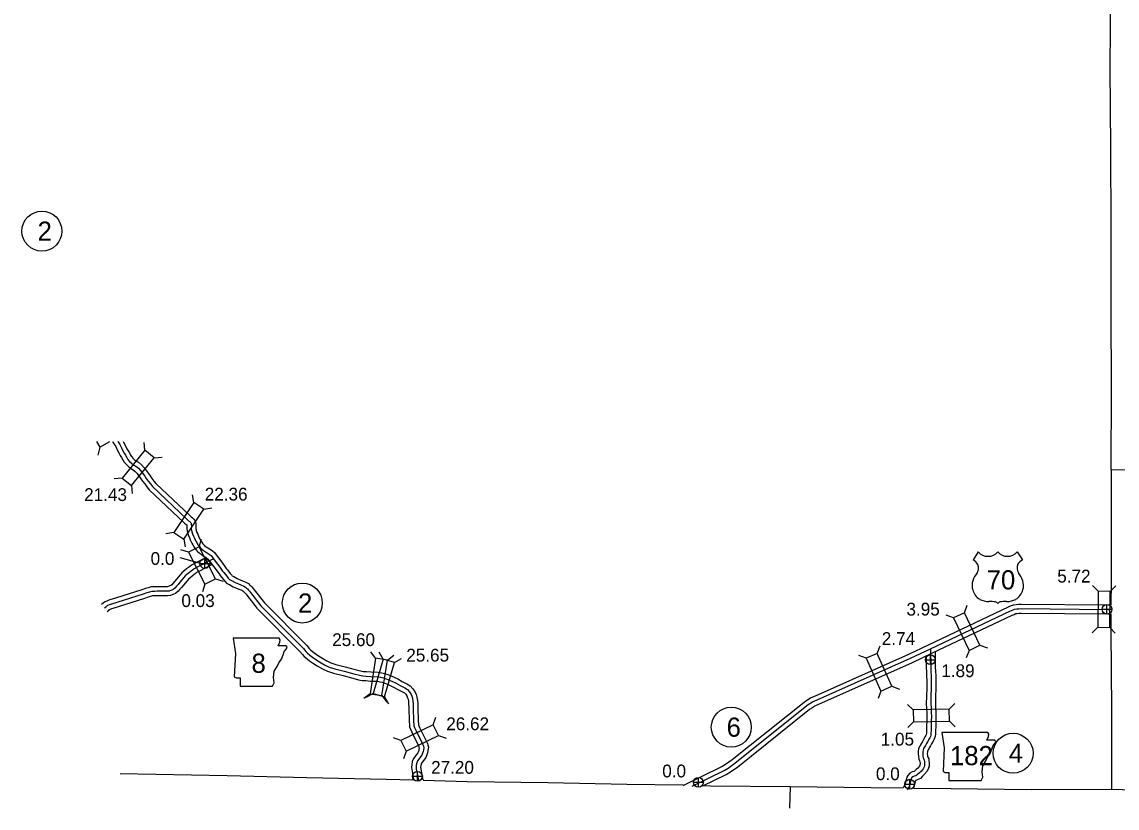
# Model space of a CAD drawing. Extents: x 31699 to 244310, y -8841 to 11474.
# Drawn here: x 91651 to 94063, y -7386 to -5655 of the extents above; entities that cross this region are included whole.
import ezdxf

# ---------------------------------------------------------------- set-up
doc = ezdxf.new("R2010")
doc.units = 0
for name, color, linetype in [('B_Logo', 7, 'Continuous'), ('G-ANNO-TEXT', 7, 'Continuous'), ('Level 21', 7, 'Continuous'), ('R_Border Notes', 7, 'Continuous'), ('R_Logo', 7, 'Continuous'), ('R_XS_EARTHWORK_STAGE1', 7, 'Continuous'), ('R_XS_EARTHWORK_STAGE2', 7, 'Continuous'), ('S_AREA_CALC', 7, 'Continuous'), ('S_WALL', 7, 'Continuous'), ('S_WALL_ANNOT', 7, 'Continuous')]:
    doc.layers.add(name, color=color, linetype=linetype)

msp = doc.modelspace()

# ---------------------------------------------------------------- linework, layer by layer
for p, q in [((93757, -6821.5), (93745.5, -6839.3)), ((93842.8, -6821.5), (93854.4, -6839.3))]:
    msp.add_line(p, q)
for centre, radius, start, end in [((93778.5, -6803.4), 28.1, 220.075, 319.6701), ((93821.4, -6803.4), 28.1, 220.3299, 319.925), ((93730.4, -6865.2), 30, 30.7809, 59.9883), ((93869.5, -6865.2), 30, 120.0117, 149.2191), ((93790.8, -6899.5), 47.9, 138.9565, 162.6913), ((93737, -6857.3), 20.6, 328.8105, 21.2108), ((93862.9, -6857.3), 20.6, 158.7892, 211.1895), ((93809.1, -6899.5), 47.9, 17.3087, 41.0435), ((93774.9, -6895.5), 31.7, 160.9576, 197.3819), ((93824.9, -6895.5), 31.7, 342.6181, 19.0424), ((93780.1, -6895.4), 36.7, 195.1074, 237.1312), ((93819.8, -6895.4), 36.7, 302.8688, 344.8926), ((93780.8, -6883.9), 47.1, 244.0771, 269.5779), ((93781.9, -7017.2), 86.2, 81.1942, 90.9539), ((93792.7, -6939.9), 8.26, 28.0342, 72.9864), ((93807.2, -6939.9), 8.26, 107.0136, 151.9658), ((93818, -7017.2), 86.2, 89.0461, 98.8058), ((93819.1, -6883.9), 47.1, 270.4221, 295.9229)]:
    msp.add_arc(centre, radius, start, end)
at = {"layer": 'B_Logo'}
for points in [[(91862.8, -6578.6), (91863.1, -6579.1), (91866.8, -6585.1), (91870.4, -6592.3), (91873.6, -6599.2), (91876.7, -6604.3), (91879.5, -6609), (91882.3, -6613.6), (91885, -6618.2), (91888.5, -6622.5), (91893, -6626.4), (91898, -6630.4), (91902.1, -6632.7), (91907.8, -6637.4), (91912.6, -6642.7), (91921.8, -6655.1), (91925.4, -6660.4), (91929.7, -6666.1), (91934.5, -6672.1), (91939.3, -6678), (92014.8, -6749.7), (92016.3, -6751.4), (92018.6, -6753.1), (92021, -6754.7), (92022.2, -6756), (92023, -6757.1), (92023.8, -6758.5), (92024.4, -6760.9), (92024.6, -6763.1), (92024.6, -6766.7), (92024.4, -6770.7), (92025.1, -6774.2), (92025.8, -6777.3), (92027.4, -6782.2), (92029.3, -6786.9), (92031.3, -6791.3), (92033, -6795.1), (92034.5, -6798), (92036.3, -6801.3), (92039, -6806.2), (92042.1, -6810.1), (92045.4, -6814), (92048.1, -6816.5), (92051.5, -6818.9), (92055.4, -6821.7), (92059.4, -6823.6), (92064.1, -6826.5), (92067.8, -6830), (92073.3, -6837.1)], [(92073.3, -6837.1), (92037.5, -6855.5), (92030.4, -6859.1), (92027.4, -6861.9), (92024.2, -6864.1), (92020.1, -6867.1), (92014.5, -6871.7), (92010.9, -6874.8), (92003.7, -6883.1), (91999.4, -6888.4), (91995.2, -6893.5), (91991.8, -6897.4), (91988.3, -6901.5), (91984.4, -6904.8), (91976, -6908.1), (91971.6, -6908.6), (91965.3, -6908.5), (91953.8, -6908.4), (91949.1, -6908.5), (91944.4, -6908.8), (91937.7, -6908.9), (91932.2, -6910.4), (91926.6, -6911.8), (91918.4, -6914.7), (91860.4, -6933.1)], [(92073.3, -6837.1), (92079.3, -6844.8), (92085, -6852.3), (92088.8, -6857.9), (92093.4, -6864.2), (92096.1, -6867.5), (92102.4, -6875.4), (92105.7, -6879.8), (92108.6, -6882.9), (92113.2, -6885), (92121.2, -6889.5), (92128, -6892.3), (92133.1, -6894.4), (92139.9, -6897.3), (92144, -6899.7), (92146, -6901.5), (92148, -6903.2), (92150.1, -6905.7), (92152.8, -6908.5), (92154.7, -6911.1), (92177.4, -6940.4)], [(91833, -6944.8), (91836.7, -6942)], [(91860.4, -6933.1), (91848.4, -6937.1), (91845.7, -6937.9), (91843.8, -6938.6), (91842, -6939.3), (91840.1, -6940), (91838.2, -6941.1), (91836.7, -6942)], [(92177.4, -6940.4), (92271.1, -7034.7), (92276.5, -7041), (92279.9, -7045), (92285.5, -7049.1), (92291.1, -7053.6), (92298.6, -7059), (92306.6, -7063.9), (92317.9, -7070.4), (92328, -7075.3), (92340.1, -7079.4), (92360.9, -7084.4), (92382.4, -7090.3), (92395, -7093.4), (92401.8, -7094.9), (92409.1, -7095.2), (92419.6, -7096.2), (92435, -7096.7), (92442, -7097.8), (92447.3, -7099.3), (92453.7, -7101.1), (92460.6, -7104.1), (92474.3, -7110.5), (92484, -7115.8), (92494.3, -7121.3), (92500.2, -7124.6), (92504.4, -7129.2), (92507.6, -7134.1), (92510.1, -7139.5), (92511.5, -7143.7), (92512.4, -7150.3), (92512.8, -7156.8), (92513, -7163.5), (92513.9, -7195.7), (92514.4, -7201.5), (92514.6, -7204.7), (92516, -7208.5), (92518.9, -7214.6), (92533.4, -7244.2), (92534.9, -7247.2), (92535.4, -7249.3), (92536.2, -7252.6), (92535.5, -7258.1), (92535, -7261.5), (92533.7, -7265), (92531.7, -7269.6), (92522.4, -7282.1), (92520.6, -7286.2), (92519.6, -7291.8), (92519.2, -7296), (92519.5, -7300.1), (92520.3, -7302.7), (92524.3, -7325.6)], [(93651.8, -7035.4), (93827.6, -6951.7), (93832, -6950), (93836.9, -6947.8), (93841.7, -6947.3), (93846.3, -6946.9), (93851.3, -6946.6), (94042.9, -6948.4), (94045.7, -6948.5), (94049.3, -6947.6), (94051.9, -6947)], [(93127.2, -7337.4), (93197.3, -7302.9), (93206.1, -7298.1), (93221.2, -7287), (93379.7, -7160.3), (93382.7, -7158.2), (93392.3, -7152.1), (93396.9, -7149.9), (93402.3, -7147.9), (93607.9, -7056), (93651.8, -7035.4)], [(93651.8, -7035.4), (93652.4, -7076.7), (93652.7, -7085.1), (93653.3, -7095.4), (93653.4, -7105.3), (93653.4, -7120.8), (93652.9, -7141.2), (93652.6, -7155.5), (93653, -7165.9), (93653.6, -7174.8), (93653.8, -7185.1), (93653.5, -7192.8), (93653.3, -7206.6), (93653.2, -7213.9), (93652.9, -7222.3), (93652.3, -7225.7), (93651.5, -7228.4), (93650.4, -7231), (93648.8, -7233.2), (93645.4, -7239.8), (93643, -7244), (93640.6, -7248.2), (93639.3, -7250.3), (93638.1, -7252.4), (93636.6, -7254.9), (93635.4, -7257.9), (93634.9, -7261.8), (93634.8, -7266), (93635.1, -7271.2), (93635.7, -7275.2), (93636.8, -7277.9), (93638.2, -7280.4), (93638.4, -7283.2), (93638.9, -7286.6), (93638.7, -7288.6), (93638.6, -7291.1), (93638.7, -7292.3), (93638.1, -7295), (93636, -7299.3), (93631, -7305.3), (93627.3, -7308.6), (93623.5, -7312.3), (93619.2, -7314.7), (93615.6, -7315.5), (93612.7, -7317.3), (93610.3, -7319.7), (93609.2, -7322), (93608.6, -7324), (93608.1, -7326.3), (93607.6, -7328.3), (93606.7, -7331.3), (93605.8, -7334.7), (93604.5, -7337.9), (93603.5, -7340.6), (93601.9, -7343.8), (93600.8, -7345.5)]]:
    msp.add_lwpolyline(points, dxfattribs=at)
at = {"layer": 'G-ANNO-TEXT'}
for points in [[(92116.3, -7011.5), (92121.4, -7045.4), (92119.1, -7096.7), (92123.6, -7099.5), (92132.1, -7099.5), (92132.1, -7117.5), (92203.2, -7117.5), (92206.5, -7110.2), (92205.4, -7098.4), (92207.1, -7084.8), (92213.3, -7074.1), (92217.3, -7066.2), (92222.9, -7057.8), (92226.3, -7048.7), (92229.1, -7041.4), (92234.2, -7035.2), (92235.3, -7031.3), (92233, -7028.4), (92215.6, -7028.4), (92219.5, -7020.6), (92220.1, -7015.5), (92217.7, -7011.6)], [(93676.6, -7219.4), (93681.6, -7253.2), (93679.4, -7304.5), (93683.9, -7307.4), (93692.3, -7307.4), (93692.3, -7325.4), (93763.4, -7325.4), (93766.8, -7318.1), (93765.7, -7306.2), (93767.4, -7292.7), (93773.6, -7282), (93777.5, -7274.1), (93783.1, -7265.6), (93786.5, -7256.6), (93789.3, -7249.3), (93794.4, -7243.1), (93795.5, -7239.1), (93793.3, -7236.3), (93775.8, -7236.3), (93779.8, -7228.4), (93780.3, -7223.3), (93778, -7219.4)]]:
    msp.add_lwpolyline(points, close=True, dxfattribs=at)
at = {"layer": 'Level 21'}
for p, q in [((92043.4, -6847.4), (92065, -6847.4)), ((92054.2, -6858.2), (92054.2, -6836.6)), ((94040.3, -6959.1), (94040.3, -6937.4)), ((94029.4, -6948.2), (94051.1, -6948.2)), ((93640.7, -7059.3), (93662.4, -7059.3)), ((93651.6, -7070.1), (93651.6, -7048.4)), ((92522.3, -7326.8), (92522.3, -7305.1)), ((92511.5, -7316), (92533.1, -7316)), ((93130, -7329.2), (93151.7, -7329.2)), ((93140.9, -7340), (93140.9, -7318.3)), ((93606, -7344.3), (93606, -7322.6)), ((93595.2, -7333.4), (93616.8, -7333.4))]:
    msp.add_line(p, q, dxfattribs=at)
for centre in [(92054.2, -6847.4), (94040.3, -6948.2), (93651.6, -7059.3), (92522.3, -7316), (93140.9, -7329.2), (93606, -7333.4)]:
    msp.add_circle(centre, 10.8, dxfattribs=at)
at = {"layer": 'R_Border Notes'}
for centre in [(91695.5, -6115.3), (92268.8, -6934.4), (93213.2, -7207.7), (93833.7, -7265.2)]:
    msp.add_circle(centre, 44, dxfattribs=at)
at = {"layer": 'R_Logo'}
for points in [[(94252.8, -6642.6), (94227.9, -6642.5), (94049.5, -6641), (94050.3, -6464.6), (94049.5, -6285.2), (94049.3, -6108.6), (94049.1, -5932.9), (94047.1, -5755.3), (94048.9, -5581), (94045.9, -5405.3), (94045.7, -5395.1)], [(94049.5, -6641), (94049.6, -6691.7)], [(94049.6, -6691.7), (94049.4, -6815.6), (94049.5, -6912.6)], [(94049.6, -6936), (94049.5, -6912.6)], [(93614.5, -7341.9), (93697.4, -7343), (93873.8, -7345.4), (94050.8, -7344.6), (94050.8, -7169.2), (94049.8, -6996.4), (94049.8, -6994.2), (94049.6, -6958.7)], [(91867.6, -7310.1), (92103.3, -7314.1), (92278.4, -7318.8), (92453.3, -7322.3), (92513.6, -7324.1)], [(92535, -7324.7), (92631.5, -7327.5), (92809, -7329.4), (92983.6, -7333), (93107.6, -7335.1)], [(93150.9, -7336.3), (93167.7, -7337), (93343.1, -7338.8), (93520.1, -7340.6), (93591.3, -7341.6)], [(93343.1, -7338.8), (93341.6, -7386)], [(94050.8, -7344.6), (94121.4, -7346.6)]]:
    msp.add_lwpolyline(points, dxfattribs=at)
at = {"layer": 'R_XS_EARTHWORK_STAGE1'}
for p, q in [((91922.3, -6598), (91920.6, -6580.5)), ((91823.4, -6591.4), (91818.9, -6608.4)), ((91942.7, -6614.8), (91960.2, -6613.1)), ((91872, -6659.1), (91854.5, -6660.8)), ((91892.4, -6675.9), (91894.1, -6693.4)), ((92030.3, -6713.2), (92027, -6695.9)), ((92052.2, -6728), (92069.5, -6724.6)), ((91986, -6778.8), (91968.7, -6782.2)), ((92007.9, -6793.6), (92011.2, -6810.9)), ((92041.8, -6810.4), (92047.2, -6793.6)), ((92018.3, -6822.4), (92001.6, -6817)), ((92054.5, -6892.9), (92049.1, -6909.6)), ((92078, -6880.8), (92094.7, -6886.2)), ((94020.7, -6908.6), (94008.3, -6896.1)), ((94047.1, -6908.9), (94059.6, -6896.5)), ((93726.4, -6956), (93732.3, -6939.4)), ((93702.6, -6967.3), (93686, -6961.4)), ((94019.9, -6987.8), (94007.4, -7000.1)), ((94046.3, -6988.1), (94058.7, -7000.6)), ((93534.6, -7045.4), (93540.9, -7028.9)), ((93736.6, -7038.8), (93730.7, -7055.4)), ((93760.5, -7027.5), (93777, -7033.4)), ((92430.3, -7055.9), (92419.9, -7041.7)), ((92446.5, -7057.9), (92438, -7042.5)), ((92456.4, -7059.9), (92470.6, -7049.5)), ((92471.9, -7065.2), (92487.3, -7056.6)), ((93510.5, -7056.1), (93494.1, -7049.9)), ((92418.1, -7134.1), (92403.9, -7144.5)), ((92424.6, -7134), (92409.2, -7142.5)), ((93542.8, -7128.5), (93536.5, -7144.9)), ((93566.9, -7117.7), (93583.4, -7124)), ((92444.2, -7138.2), (92454.6, -7152.4)), ((92450, -7141.3), (92458.5, -7156.7)), ((93613.9, -7169.7), (93601.2, -7157.6)), ((93693.1, -7168.1), (93705.3, -7155.4)), ((92557.1, -7202.5), (92562.8, -7185.8)), ((93614.4, -7196.1), (93602.2, -7208.8)), ((93693.6, -7194.5), (93706.3, -7206.7)), ((92485.9, -7237.3), (92469.3, -7231.6)), ((92568.7, -7226.2), (92585.3, -7231.9)), ((92497.5, -7261), (92491.8, -7277.7))]:
    msp.add_line(p, q, dxfattribs=at)
msp.add_lwpolyline([(91816, -6578.6), (91823.4, -6591.4), (91845.4, -6578.6)], dxfattribs=at)
for points in [[(91892.4, -6675.9), (91942.7, -6614.8), (91922.3, -6598), (91872, -6659.1)], [(92007.9, -6793.6), (92052.2, -6728), (92030.3, -6713.2), (91986, -6778.8)], [(92078, -6880.8), (92041.8, -6810.4), (92018.3, -6822.4), (92054.5, -6892.9)], [(94020.7, -6908.6), (94019.9, -6987.8), (94046.3, -6988.1), (94047.1, -6908.9)], [(93760.5, -7027.5), (93726.4, -6956), (93702.6, -6967.3), (93736.6, -7038.8)], [(92444.2, -7138.2), (92456.4, -7059.9), (92430.3, -7055.9), (92418.1, -7134.1)], [(92446.5, -7057.9), (92424.6, -7134), (92450, -7141.3), (92471.9, -7065.2)], [(93566.9, -7117.7), (93534.6, -7045.4), (93510.5, -7056.1), (93542.8, -7128.5)], [(93693.1, -7168.1), (93613.9, -7169.7), (93614.4, -7196.1), (93693.6, -7194.5)], [(92557.1, -7202.5), (92485.9, -7237.3), (92497.5, -7261), (92568.7, -7226.2)]]:
    msp.add_lwpolyline(points, close=True, dxfattribs=at)
at = {"layer": 'R_XS_EARTHWORK_STAGE2'}
for points in [[(91850.7, -6578.6), (91851.6, -6579.9), (91854.7, -6584.5), (91858, -6589.9), (91861.4, -6596.7), (91864.8, -6603.9), (91868.1, -6609.5), (91871, -6614.2), (91873.7, -6618.7), (91876.7, -6624), (91881.4, -6629.5), (91886.6, -6634.1), (91892.4, -6638.7), (91896.5, -6641), (91900.9, -6644.6), (91904.9, -6649), (91913.6, -6660.9), (91917.3, -6666.2), (91921.8, -6672.2), (91926.7, -6678.3), (91932, -6684.8), (92007.7, -6756.8), (92009.6, -6758.8), (92012.8, -6761.2), (92014.4, -6762.3), (92014.5, -6762.4), (92014.5, -6762.7), (92014.6, -6763.6), (92014.6, -6766.4), (92014.4, -6771.3), (92015.3, -6776.3), (92016.2, -6780), (92018, -6785.6), (92020.1, -6790.9), (92022.2, -6795.4), (92024, -6799.4), (92025.7, -6802.6), (92027.5, -6806.1), (92030.7, -6811.7), (92034.3, -6816.4), (92038.2, -6820.9), (92041.7, -6824.2), (92045.8, -6827.1), (92050.4, -6830.3), (92054.5, -6832.3), (92058, -6834.5), (92060.4, -6836.7), (92065.5, -6843.2)], [(91874.5, -6578.6), (91875.5, -6580.3), (91879.4, -6587.9), (91882.5, -6594.5), (91885.2, -6599.2), (91888, -6603.8), (91890.9, -6608.5), (91893.2, -6612.5), (91895.7, -6615.5), (91899.4, -6618.7), (91903.5, -6622), (91907.8, -6624.4), (91914.8, -6630.1), (91920.4, -6636.4), (91929.9, -6649.3), (91933.5, -6654.5), (91937.7, -6660), (91942.2, -6665.8), (91946.6, -6671.2), (92021.9, -6742.7), (92023.1, -6743.9), (92024.4, -6744.9), (92027.4, -6747), (92030.1, -6749.7), (92031.5, -6751.9), (92033.1, -6754.7), (92034.3, -6759.2), (92034.6, -6762.7), (92034.6, -6766.9), (92034.5, -6770), (92034.8, -6772.1), (92035.4, -6774.6), (92036.8, -6778.8), (92038.5, -6782.9), (92040.4, -6787.1), (92042, -6790.8), (92043.4, -6793.3), (92045, -6796.5), (92047.4, -6800.6), (92049.8, -6803.7), (92052.7, -6807.1), (92054.4, -6808.8), (92057.3, -6810.7), (92060.5, -6813), (92064.2, -6814.8), (92070.2, -6818.6), (92075.2, -6823.2), (92081.2, -6830.9)], [(92057.1, -6834.2), (92032.9, -6846.6), (92024.6, -6850.9), (92021.2, -6854.1), (92018.4, -6855.9), (92013.9, -6859.2), (92008.1, -6864.1), (92003.9, -6867.6), (91996, -6876.7), (91991.6, -6882), (91987.6, -6887), (91984.2, -6890.9), (91981.2, -6894.4), (91979.3, -6896.1), (91973.6, -6898.3), (91971.1, -6898.6), (91965.5, -6898.5), (91953.8, -6898.4), (91948.8, -6898.5), (91944, -6898.8), (91936.2, -6899), (91929.7, -6900.7), (91923.7, -6902.3), (91915.2, -6905.2), (91857.4, -6923.6)], [(92065.4, -6843.2), (92071.4, -6850.9), (92076.9, -6858.1), (92080.6, -6863.6), (92085.5, -6870.2), (92088.2, -6873.7), (92094.5, -6881.5), (92098.1, -6886.3), (92102.7, -6891.1), (92108.6, -6893.9), (92116.8, -6898.5), (92124.2, -6901.6), (92129.2, -6903.7), (92135.5, -6906.3), (92138, -6907.8), (92139.4, -6909.1), (92141, -6910.4), (92142.7, -6912.4), (92145.1, -6914.9), (92146.6, -6917), (92169.5, -6946.6)], [(92081.3, -6831), (92087.3, -6838.8), (92093.1, -6846.4), (92096.9, -6852.1), (92101.4, -6858.1), (92103.9, -6861.3), (92110.3, -6869.2), (92113.4, -6873.3), (92114.6, -6874.6), (92117.8, -6876.2), (92125.5, -6880.5), (92131.9, -6883.1), (92136.9, -6885.2), (92144.4, -6888.4), (92150, -6891.6), (92152.5, -6894), (92155, -6896), (92157.6, -6899), (92160.6, -6902.1), (92162.7, -6905.2), (92185.3, -6934.3)], [(92070.4, -6849.8), (92042.1, -6864.3), (92036.2, -6867.4), (92033.7, -6869.7), (92029.9, -6872.3), (92026.2, -6875), (92020.9, -6879.4), (92018, -6881.9), (92011.3, -6889.6), (92007.1, -6894.7), (92002.9, -6899.9), (91999.4, -6903.8), (91995.5, -6908.6), (91989.6, -6913.5), (91978.5, -6917.9), (91972.1, -6918.6), (91965.2, -6918.5), (91953.8, -6918.4), (91949.5, -6918.5), (91944.9, -6918.8), (91939.1, -6918.9), (91934.8, -6920.1), (91929.5, -6921.4), (91921.6, -6924.2), (91863.5, -6942.7)], [(91826.9, -6936.9), (91834.4, -6931.2)], [(91857.3, -6923.6), (91845.4, -6927.6), (91842.6, -6928.4), (91840.2, -6929.3), (91838.5, -6930), (91835.9, -6930.9), (91833.1, -6932.5), (91831.6, -6933.4)], [(91863.6, -6942.6), (91851.3, -6946.7), (91848.9, -6947.4), (91847.4, -6947.9), (91845.5, -6948.7), (91844.3, -6949.1), (91843.2, -6949.7), (91841.8, -6950.6)], [(92184.5, -6933.4), (92278.4, -7028), (92284.1, -7034.5), (92286.7, -7037.6), (92291.6, -7041.1), (92297.1, -7045.6), (92304.2, -7050.6), (92311.8, -7055.3), (92322.6, -7061.5), (92331.8, -7066.1), (92342.8, -7069.7), (92363.4, -7074.7), (92385, -7080.6), (92397.2, -7083.7), (92403, -7084.9), (92409.8, -7085.2), (92420.2, -7086.2), (92435.9, -7086.7), (92444.2, -7088), (92450.1, -7089.7), (92457, -7091.7), (92464.7, -7095), (92478.8, -7101.5), (92488.8, -7107), (92499.1, -7112.5), (92506.5, -7116.7), (92512.3, -7123), (92516.4, -7129.3), (92519.4, -7135.9), (92521.2, -7141.4), (92522.3, -7149.2), (92522.8, -7156.3), (92523, -7163.2), (92523.9, -7195.1), (92524.4, -7200.7), (92524.5, -7202.7), (92525.2, -7204.6), (92527.9, -7210.2), (92542.3, -7239.7), (92544.4, -7243.8), (92545.1, -7247), (92546.4, -7251.9), (92545.4, -7259.5), (92544.7, -7264.1), (92542.9, -7268.8), (92540.4, -7274.6), (92531.1, -7287.2), (92530.2, -7289.2), (92529.5, -7293.2), (92529.2, -7296.1), (92529.4, -7298.2), (92530.1, -7300.4), (92534.1, -7323.7)], [(91839.1, -6952.8), (91842.8, -6949.9)], [(92170.3, -6947.5), (92263.7, -7041.5), (92268.9, -7047.5), (92273, -7052.4), (92279.4, -7057), (92285, -7061.6), (92293.1, -7067.3), (92301.5, -7072.5), (92313.2, -7079.2), (92324.2, -7084.6), (92337.3, -7089), (92358.4, -7094.1), (92379.9, -7100), (92392.7, -7103.2), (92400.5, -7104.8), (92408.4, -7105.2), (92418.9, -7106.2), (92434.1, -7106.7), (92439.8, -7107.6), (92444.6, -7108.9), (92450.3, -7110.6), (92456.5, -7113.2), (92469.8, -7119.4), (92479.3, -7124.6), (92489.5, -7130), (92493.9, -7132.5), (92496.5, -7135.3), (92498.8, -7138.9), (92500.7, -7143.2), (92501.7, -7146), (92502.4, -7151.3), (92502.8, -7157.3), (92503, -7163.8), (92503.9, -7196.3), (92504.5, -7202.2), (92504.7, -7206.7), (92506.7, -7212.3), (92509.9, -7218.9), (92524.4, -7248.6), (92525.4, -7250.5), (92525.6, -7251.6), (92526.1, -7253.3), (92525.6, -7256.7), (92525.3, -7258.9), (92524.4, -7261.2), (92523, -7264.5), (92513.8, -7277), (92510.9, -7283.3), (92509.7, -7290.4), (92509.1, -7295.9), (92509.7, -7302.1), (92510.6, -7305), (92513.7, -7323.4)], [(93642, -7050.9), (93642.4, -7076.9), (93642.7, -7085.6), (93643.3, -7095.7), (93643.4, -7105.3), (93643.4, -7120.7), (93642.9, -7141), (93642.6, -7155.6), (93643, -7166.4), (93643.6, -7175.2), (93643.8, -7185), (93643.5, -7192.6), (93643.3, -7206.5), (93643.2, -7213.6), (93642.9, -7221.2), (93642.5, -7223.6), (93642.1, -7225), (93641.7, -7226), (93640.2, -7228), (93636.6, -7235.1), (93634.4, -7239), (93631.9, -7243.2), (93630.7, -7245.2), (93629.5, -7247.2), (93627.6, -7250.4), (93625.6, -7255.5), (93624.9, -7261.1), (93624.8, -7266.1), (93625.1, -7272.3), (93626, -7277.9), (93627.7, -7282.1), (93628.4, -7283.3), (93628.4, -7284.3), (93628.8, -7286.9), (93628.8, -7287.8), (93628.5, -7291.2), (93628.6, -7291.7), (93628.6, -7291.7), (93627.6, -7293.8), (93623.7, -7298.3), (93620.4, -7301.3), (93617.5, -7304.2), (93615.7, -7305.2), (93611.8, -7306.1), (93606.4, -7309.4), (93602.1, -7313.9), (93599.9, -7318.2), (93598.9, -7321.4), (93598.3, -7324.1), (93597.9, -7325.8), (93597.1, -7328.6), (93596.3, -7331.5), (93595.2, -7334.2), (93594.3, -7336.6), (93593.2, -7338.8), (93591.3, -7341.6)], [(93661.9, -7041.3), (93662.4, -7076.4), (93662.7, -7084.7), (93663.3, -7095), (93663.4, -7105.2), (93663.4, -7120.9), (93662.9, -7141.5), (93662.6, -7155.4), (93663, -7165.3), (93663.6, -7174.4), (93663.8, -7185.2), (93663.5, -7193.1), (93663.3, -7206.8), (93663.2, -7214.2), (93662.8, -7223.4), (93662, -7227.9), (93661, -7231.8), (93659.1, -7236), (93657.4, -7238.4), (93654.2, -7244.6), (93651.7, -7249), (93649.2, -7253.3), (93647.9, -7255.4), (93646.6, -7257.5), (93645.6, -7259.3), (93645.1, -7260.4), (93644.9, -7262.5), (93644.8, -7265.9), (93645, -7270.2), (93645.4, -7272.4), (93645.9, -7273.6), (93648, -7277.5), (93648.3, -7282), (93649, -7286.2), (93648.7, -7289.4), (93648.6, -7291), (93648.8, -7292.9), (93647.6, -7298.3), (93644.5, -7304.8), (93638.2, -7312.2), (93634.2, -7315.9), (93629.5, -7320.5), (93622.8, -7324.1), (93619.5, -7324.9), (93619, -7325.1), (93618.6, -7325.6), (93618.5, -7325.7), (93618.2, -7326.6), (93617.8, -7328.5), (93617.3, -7330.8), (93616.3, -7334), (93615.4, -7337.8), (93613.8, -7341.6), (93613.5, -7342.3)]]:
    msp.add_lwpolyline(points, dxfattribs=at)
at = {"layer": 'S_AREA_CALC'}
for points in [[(93647.5, -7026.3), (93823.7, -6942.5), (93828.2, -6940.8), (93834.2, -6938.1), (93840.7, -6937.4), (93845.6, -6936.9), (93851.1, -6936.6), (94043.1, -6938.4), (94044.6, -6938.5), (94046.9, -6937.9), (94050.4, -6937.1), (94050.6, -6937.1)], [(93656.1, -7044.4), (93831.5, -6960.9), (93835.8, -6959.3), (93839.5, -6957.6), (93842.7, -6957.3), (93847, -6956.9), (93851.5, -6956.6), (94042.6, -6958.4), (94046.7, -6958.6), (94049.5, -6957.9)], [(93107.6, -7335.9), (93192.6, -7294.1), (93200.7, -7289.6), (93215.1, -7279.1), (93373.7, -7152.4), (93377.1, -7149.9), (93387.5, -7143.4), (93392.9, -7140.7), (93398.5, -7138.6), (93603.8, -7046.9), (93647.5, -7026.3)], [(93150.8, -7336.9), (93201.9, -7311.8), (93211.5, -7306.5), (93227.3, -7295), (93385.8, -7168.3), (93388.3, -7166.5), (93397.2, -7160.9), (93400.9, -7159.1), (93406.1, -7157.1), (93612.1, -7065.1), (93656, -7044.4)]]:
    msp.add_lwpolyline(points, dxfattribs=at)
at = {"layer": 'S_WALL_ANNOT'}
msp.add_line((91999.3, -6834.1), (92051.9, -6849), dxfattribs=at)

# ---------------------------------------------------------------- texts
msp.add_text('70', height=42.24).set_placement((93775.6, -6904.4))
at = {"layer": 'G-ANNO-TEXT'}
for s, height, p in [('8', 42.2, (92157, -7088.1)), ('182', 42.24, (93694.8, -7291.5))]:
    msp.add_text(s, height=height, dxfattribs=at).set_placement(p)
at = {"layer": 'R_Border Notes'}
for s, p in [('2', (91686, -6136.5)), ('2', (92259.4, -6955.5)), ('6', (93203, -7228.8)), ('4', (93824.2, -7286.3))]:
    msp.add_text(s, height=42.2, dxfattribs=at).set_placement(p)
at = {"layer": 'S_WALL'}
for s, p in [('21.43', (91788.5, -6709.7)), ('22.36', (92054, -6708.6)), ('5.72', (93930.9, -6889.2)), ('0.03', (92002.6, -6943.2)), ('3.95', (93598.9, -6961.9)), ('25.60', (92334.6, -7029.2)), ('2.74', (93544.6, -7026.7)), ('25.65', (92497.7, -7063.3)), ('26.62', (92585.7, -7214.5)), ('1.05', (93542.3, -7248.3))]:
    msp.add_text(s, height=28.16, dxfattribs=at).set_placement(p)
at = {"layer": 'S_WALL_ANNOT'}
for s, p in [('0.0', (91934.8, -6850.3)), ('1.89', (93675.6, -7097.6)), ('27.20', (92552.4, -7310.4)), ('0.0', (93061.3, -7318.4)), ('0.0', (93531.7, -7324.5))]:
    msp.add_text(s, height=28.16, dxfattribs=at).set_placement(p)

doc.saveas('drawing.dxf')
